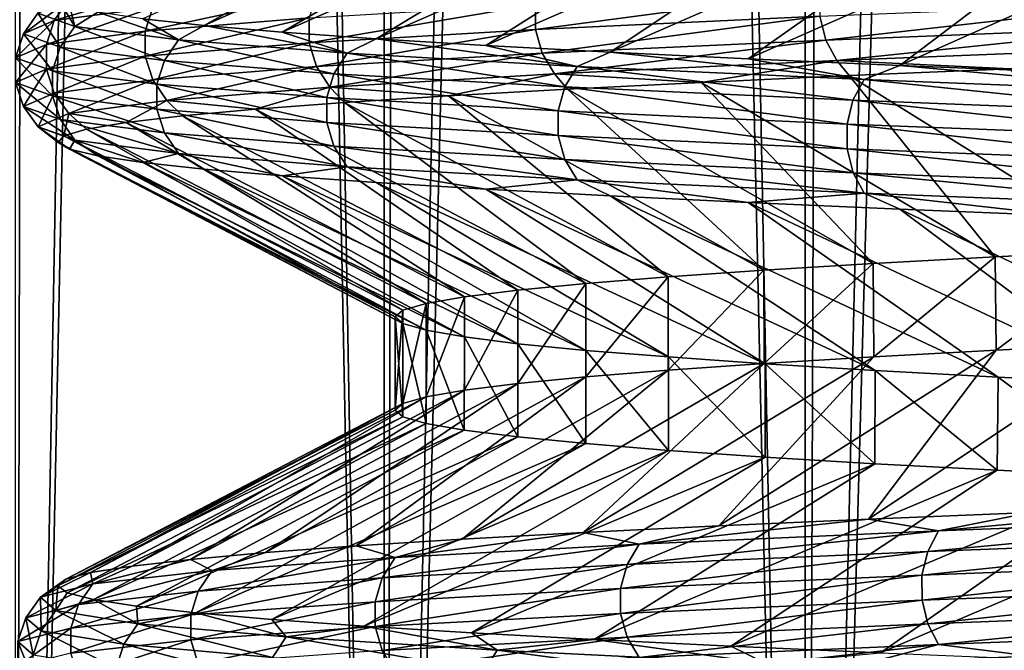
# Model space of a CAD drawing. Header units: metres. Extents: x -206 to 75, y -104 to 104.
# Tile 476 of 656: x -10.46 to -7.42, y -91.56 to -89.61. Entities that reach past the tile are written whole.
import ezdxf

# ---------------------------------------------------------------- set-up
doc = ezdxf.new("R2010")
doc.units = ezdxf.units.M
doc.layers.add('solid_01_1-CONSUMER_THERM_B_125288', color=7, linetype='CONTINUOUS')

msp = doc.modelspace()

# ---------------------------------------------------------------- linework, layer by layer
at = {"layer": 'solid_01_1-CONSUMER_THERM_B_125288'}
for points in [[(-7.335672, -66.707863, 35.473965), (-8.037544, -66.726852, 34.97081), (-8.035554, -97, 34.972336)], [(-7.335672, -66.707863, 35.473965), (-8.035554, -97, 34.972336), (-6.599802, -97, 35.931637)], [(-8.037544, -66.726852, 34.97081), (-8.704977, -66.745857, 34.422871), (-8.035554, -97, 34.972336)], [(-9.335324, -66.764755, 33.832294), (-9.925726, -66.783531, 33.201721), (-9.333812, -97, 33.833813)], [(-8.704977, -66.745857, 34.422871), (-9.335324, -66.764755, 33.832294), (-9.333812, -97, 33.833813)], [(-8.704977, -66.745857, 34.422871), (-9.333812, -97, 33.833813), (-8.035554, -97, 34.972336)], [(-9.925726, -66.783531, 33.201721), (-10.473459, -66.802338, 32.534092), (-10.472335, -97, 32.535553)], [(-9.925726, -66.783531, 33.201721), (-10.472335, -97, 32.535553), (-9.333812, -97, 33.833813)], [(-10.926984, -67.163429, 17.094528), (-10.413426, -67.182404, 16.388247), (-10.472326, -97, 16.464436)], [(-10.413426, -67.182404, 16.388247), (-9.854057, -67.201515, 15.717201), (-10.472326, -97, 16.464436)], [(-9.854057, -67.201515, 15.717201), (-9.333823, -97, 15.166199), (-10.472326, -97, 16.464436)], [(-9.854057, -67.201515, 15.717201), (-9.251797, -67.220741, 15.084891), (-9.333823, -97, 15.166199)], [(-9.251797, -67.220741, 15.084891), (-8.60883, -67.239937, 14.4936), (-9.333823, -97, 15.166199)], [(-8.60883, -67.239937, 14.4936), (-8.0356, -97, 14.027699), (-9.333823, -97, 15.166199)], [(-8.60883, -67.239937, 14.4936), (-7.928323, -67.258987, 13.946247), (-8.0356, -97, 14.027699)], [(-7.928323, -67.258987, 13.946247), (-7.213043, -67.277962, 13.445046), (-8.0356, -97, 14.027699)], [(-7.213043, -67.277962, 13.445046), (-6.599861, -97, 13.068396), (-8.0356, -97, 14.027699)], [(-8.922091, -89.083527, 21.875824), (-10.078351, -89.60778, 22.186316), (-9.888861, -89.628273, 21.477217)], [(-8.711863, -89.104317, 21.245243), (-8.922091, -89.083527, 21.875824), (-9.888861, -89.628273, 21.477217)], [(-8.711863, -89.104317, 21.245243), (-9.888861, -89.628273, 21.477217), (-9.648606, -89.648903, 20.781544)], [(-8.457311, -89.125084, 20.631681), (-8.711863, -89.104317, 21.245243), (-9.648606, -89.648903, 20.781544)], [(-8.457311, -89.125084, 20.631681), (-9.648606, -89.648903, 20.781544), (-9.358283, -89.669594, 20.102072)], [(-8.159432, -89.145721, 20.037527), (-8.457311, -89.125084, 20.631681), (-9.358283, -89.669594, 20.102072)], [(-8.159432, -89.145721, 20.037527), (-9.358283, -89.669594, 20.102072), (-9.020343, -89.690216, 19.444965)], [(-7.819953, -89.166214, 19.46628), (-8.159432, -89.145721, 20.037527), (-9.020343, -89.690216, 19.444965)], [(-7.819953, -89.166214, 19.46628), (-9.020343, -89.690216, 19.444965), (-8.637018, -89.710762, 18.814404)], [(-7.440537, -89.186722, 18.920717), (-7.819953, -89.166214, 19.46628), (-8.637018, -89.710762, 18.814404)], [(-7.440537, -89.186722, 18.920717), (-8.637018, -89.710762, 18.814404), (-8.211243, -89.731255, 18.214853)], [(-7.023202, -89.207405, 18.403719), (-7.440537, -89.186722, 18.920717), (-8.211243, -89.731255, 18.214853)], [(-7.023202, -89.207405, 18.403719), (-8.211243, -89.731255, 18.214853), (-7.743884, -89.751816, 17.647469)], [(-6.569788, -89.228218, 17.917608), (-7.023202, -89.207405, 18.403719), (-7.743884, -89.751816, 17.647469)], [(-6.569788, -89.228218, 17.917608), (-7.743884, -89.751816, 17.647469), (-7.235604, -89.772491, 17.113083)], [(-10.307032, -89.550064, 25.905703), (-10.004451, -89.509132, 27.347704), (-10.351659, -89.613472, 25.911789)], [(-10.004451, -89.509132, 27.347704), (-10.047768, -89.57254, 27.360035), (-10.351659, -89.613472, 25.911789)], [(-10.047768, -89.57254, 27.360035), (-9.542995, -89.531601, 28.751226), (-10.071153, -89.645996, 27.36669)], [(-9.542995, -89.531601, 28.751226), (-9.565206, -89.605064, 28.76112), (-10.071153, -89.645996, 27.36669)], [(-8.867517, -89.564125, 30.069921), (-7.9911, -89.523193, 31.266605), (-8.867464, -89.64093, 30.069885)], [(-7.9911, -89.523193, 31.266605), (-7.991052, -89.599998, 31.266563), (-8.867464, -89.64093, 30.069885)], [(-10.401707, -89.591003, 24.435373), (-10.307032, -89.550064, 25.905703), (-10.446743, -89.654411, 24.435093)], [(-10.307032, -89.550064, 25.905703), (-10.351659, -89.613472, 25.911789), (-10.446743, -89.654411, 24.435093)], [(-10.288267, -89.631935, 22.966183), (-10.339553, -89.546036, 24.381407), (-10.401707, -89.591003, 24.435373)], [(-10.288267, -89.631935, 22.966183), (-10.304622, -89.566689, 23.643366), (-10.339553, -89.546036, 24.381407)], [(-10.288267, -89.631935, 22.966183), (-10.217276, -89.58728, 22.909681), (-10.304622, -89.566689, 23.643366)], [(-9.565206, -89.605064, 28.76112), (-8.867517, -89.564125, 30.069921), (-9.565148, -89.68187, 28.761093)], [(-8.867517, -89.564125, 30.069921), (-8.867464, -89.64093, 30.069885), (-9.565148, -89.68187, 28.761093)], [(-7.991052, -89.599998, 31.266563), (-6.955036, -89.559059, 32.328148), (-7.972411, -89.673424, 31.250778)], [(-6.955036, -89.559059, 32.328148), (-6.938812, -89.632484, 32.309887), (-7.972411, -89.673424, 31.250778)], [(-10.401707, -89.591003, 24.435373), (-10.446743, -89.654411, 24.435093), (-10.332812, -89.695343, 22.959541)], [(-10.288267, -89.631935, 22.966183), (-10.401707, -89.591003, 24.435373), (-10.332812, -89.695343, 22.959541)], [(-10.351659, -89.613472, 25.911789), (-10.047768, -89.57254, 27.360035), (-10.375751, -89.686935, 25.915073)], [(-10.047768, -89.57254, 27.360035), (-10.071153, -89.645996, 27.36669), (-10.375751, -89.686935, 25.915073)], [(-9.968795, -89.672874, 21.527889), (-10.217276, -89.58728, 22.909681), (-10.288267, -89.631935, 22.966183)], [(-9.968795, -89.672874, 21.527889), (-10.078351, -89.60778, 22.186316), (-10.217276, -89.58728, 22.909681)], [(-8.867464, -89.64093, 30.069885), (-7.991052, -89.599998, 31.266563), (-8.846779, -89.714355, 30.056892)], [(-7.991052, -89.599998, 31.266563), (-7.972411, -89.673424, 31.250778), (-8.846779, -89.714355, 30.056892)], [(-10.446743, -89.654411, 24.435093), (-10.351659, -89.613472, 25.911789), (-10.471056, -89.727867, 24.43494)], [(-10.351659, -89.613472, 25.911789), (-10.375751, -89.686935, 25.915073), (-10.471056, -89.727867, 24.43494)], [(-10.288267, -89.631935, 22.966183), (-10.332812, -89.695343, 22.959541), (-10.011956, -89.736282, 21.51502)], [(-9.968795, -89.672874, 21.527889), (-10.288267, -89.631935, 22.966183), (-10.011956, -89.736282, 21.51502)], [(-9.968795, -89.672874, 21.527889), (-9.888861, -89.628273, 21.477217), (-10.078351, -89.60778, 22.186316)], [(-10.071153, -89.645996, 27.36669), (-9.565206, -89.605064, 28.76112), (-10.071092, -89.722801, 27.366673)], [(-9.565206, -89.605064, 28.76112), (-9.565148, -89.68187, 28.761093), (-10.071092, -89.722801, 27.366673)], [(-9.448298, -89.713806, 20.149446), (-9.888861, -89.628273, 21.477217), (-9.968795, -89.672874, 21.527889)], [(-9.448298, -89.713806, 20.149446), (-9.648606, -89.648903, 20.781544), (-9.888861, -89.628273, 21.477217)], [(-10.446743, -89.654411, 24.435093), (-10.471056, -89.727867, 24.43494), (-10.35686, -89.768806, 22.955956)], [(-10.332812, -89.695343, 22.959541), (-10.446743, -89.654411, 24.435093), (-10.35686, -89.768806, 22.955956)], [(-10.375751, -89.686935, 25.915073), (-10.071153, -89.645996, 27.36669), (-10.375688, -89.763741, 25.915064)], [(-10.071153, -89.645996, 27.36669), (-10.071092, -89.722801, 27.366673), (-10.375688, -89.763741, 25.915064)], [(-9.448298, -89.713806, 20.149446), (-9.358283, -89.669594, 20.102072), (-9.648606, -89.648903, 20.781544)], [(-9.565148, -89.68187, 28.761093), (-8.867464, -89.64093, 30.069885), (-9.542835, -89.755295, 28.751152)], [(-8.867464, -89.64093, 30.069885), (-8.846779, -89.714355, 30.056892), (-9.542835, -89.755295, 28.751152)], [(-7.972411, -89.673424, 31.250778), (-6.938812, -89.632484, 32.309887), (-7.937969, -89.736763, 31.221613)], [(-6.938812, -89.632484, 32.309887), (-6.908835, -89.695831, 32.276146), (-7.937969, -89.736763, 31.221613)], [(-10.471056, -89.727867, 24.43494), (-10.375751, -89.686935, 25.915073), (-10.470993, -89.804672, 24.43494)], [(-10.375751, -89.686935, 25.915073), (-10.375688, -89.763741, 25.915064), (-10.470993, -89.804672, 24.43494)], [(-10.071092, -89.722801, 27.366673), (-9.565148, -89.68187, 28.761093), (-10.047598, -89.796227, 27.359983)], [(-9.565148, -89.68187, 28.761093), (-9.542835, -89.755295, 28.751152), (-10.047598, -89.796227, 27.359983)], [(-9.968795, -89.672874, 21.527889), (-10.011956, -89.736282, 21.51502), (-9.489205, -89.777214, 20.130611)], [(-9.448298, -89.713806, 20.149446), (-9.968795, -89.672874, 21.527889), (-9.489205, -89.777214, 20.130611)], [(-8.739014, -89.754745, 18.857841), (-9.358283, -89.669594, 20.102072), (-9.448298, -89.713806, 20.149446)], [(-8.739014, -89.754745, 18.857841), (-9.020343, -89.690216, 19.444965), (-9.358283, -89.669594, 20.102072)], [(-8.739014, -89.754745, 18.857841), (-8.637018, -89.710762, 18.814404), (-9.020343, -89.690216, 19.444965)], [(-8.846779, -89.714355, 30.056892), (-7.972411, -89.673424, 31.250778), (-8.808559, -89.777702, 30.032887)], [(-7.972411, -89.673424, 31.250778), (-7.937969, -89.736763, 31.221613), (-8.808559, -89.777702, 30.032887)], [(-10.375688, -89.763741, 25.915064), (-10.071092, -89.722801, 27.366673), (-10.351483, -89.837166, 25.911762)], [(-10.332812, -89.695343, 22.959541), (-10.35686, -89.768806, 22.955956), (-10.035258, -89.809746, 21.508072)], [(-10.071092, -89.722801, 27.366673), (-10.047598, -89.796227, 27.359983), (-10.351483, -89.837166, 25.911762)], [(-10.011956, -89.736282, 21.51502), (-10.332812, -89.695343, 22.959541), (-10.035258, -89.809746, 21.508072)], [(-9.542835, -89.755295, 28.751152), (-8.846779, -89.714355, 30.056892), (-9.501609, -89.818634, 28.732788)], [(-8.846779, -89.714355, 30.056892), (-8.808559, -89.777702, 30.032887), (-9.501609, -89.818634, 28.732788)], [(-9.448298, -89.713806, 20.149446), (-9.489205, -89.777214, 20.130611), (-8.776852, -89.818153, 18.833412)], [(-8.739014, -89.754745, 18.857841), (-9.448298, -89.713806, 20.149446), (-8.776852, -89.818153, 18.833412)], [(-7.854369, -89.795677, 17.679686), (-8.637018, -89.710762, 18.814404), (-8.739014, -89.754745, 18.857841)], [(-7.854369, -89.795677, 17.679686), (-8.211243, -89.731255, 18.214853), (-8.637018, -89.710762, 18.814404)], [(-7.937969, -89.736763, 31.221613), (-6.908835, -89.695831, 32.276146), (-7.403191, -89.762703, 31.718935)], [(-10.471056, -89.727867, 24.43494), (-10.470993, -89.804672, 24.43494), (-10.356797, -89.845612, 22.955965)], [(-10.35686, -89.768806, 22.955956), (-10.471056, -89.727867, 24.43494), (-10.356797, -89.845612, 22.955965)], [(-10.011956, -89.736282, 21.51502), (-10.035258, -89.809746, 21.508072), (-9.511291, -89.850677, 20.120441)], [(-9.489205, -89.777214, 20.130611), (-10.011956, -89.736282, 21.51502), (-9.511291, -89.850677, 20.120441)], [(-8.808559, -89.777702, 30.032887), (-7.937969, -89.736763, 31.221613), (-8.356121, -89.804001, 30.590759)], [(-7.937969, -89.736763, 31.221613), (-7.899819, -89.783325, 31.17173), (-8.356121, -89.804001, 30.590759)], [(-7.854369, -89.795677, 17.679686), (-7.743884, -89.751816, 17.647469), (-8.211243, -89.731255, 18.214853)], [(-7.937969, -89.736763, 31.221613), (-7.403191, -89.762703, 31.718935), (-7.899819, -89.783325, 31.17173)], [(-6.811519, -89.836617, 16.638697), (-7.743884, -89.751816, 17.647469), (-7.854369, -89.795677, 17.679686)], [(-6.811519, -89.836617, 16.638697), (-7.235604, -89.772491, 17.113083), (-7.743884, -89.751816, 17.647469)], [(-10.470993, -89.804672, 24.43494), (-10.375688, -89.763741, 25.915064), (-10.446567, -89.878105, 24.435091)], [(-10.375688, -89.763741, 25.915064), (-10.351483, -89.837166, 25.911762), (-10.446567, -89.878105, 24.435091)], [(-10.35686, -89.768806, 22.955956), (-10.356797, -89.845612, 22.955965), (-10.035196, -89.886543, 21.508089)], [(-10.035258, -89.809746, 21.508072), (-10.35686, -89.768806, 22.955956), (-10.035196, -89.886543, 21.508089)], [(-10.047598, -89.796227, 27.359983), (-9.542835, -89.755295, 28.751152), (-10.004191, -89.859573, 27.34763)], [(-9.542835, -89.755295, 28.751152), (-9.501609, -89.818634, 28.732788), (-10.004191, -89.859573, 27.34763)], [(-9.489205, -89.777214, 20.130611), (-9.511291, -89.850677, 20.120441), (-8.797278, -89.891617, 18.820223)], [(-9.501609, -89.818634, 28.732788), (-8.808559, -89.777702, 30.032887), (-9.135295, -89.845154, 29.344898)], [(-8.776852, -89.818153, 18.833412), (-9.489205, -89.777214, 20.130611), (-8.797278, -89.891617, 18.820223)], [(-8.808559, -89.777702, 30.032887), (-8.768676, -89.824646, 29.980593), (-9.135295, -89.845154, 29.344898)], [(-8.808559, -89.777702, 30.032887), (-8.356121, -89.804001, 30.590759), (-8.768676, -89.824646, 29.980593)], [(-8.739014, -89.754745, 18.857841), (-8.776852, -89.818153, 18.833412), (-7.888376, -89.859085, 17.650156)], [(-7.854369, -89.795677, 17.679686), (-8.739014, -89.754745, 18.857841), (-7.888376, -89.859085, 17.650156)], [(-8.356121, -89.804001, 30.590759), (-7.899819, -89.783325, 31.17173), (-7.449917, -90.342133, 30.066753)], [(-7.899819, -89.783325, 31.17173), (-7.403191, -89.762703, 31.718935), (-7.034755, -90.321472, 30.582945)], [(-7.899819, -89.783325, 31.17173), (-7.034755, -90.321472, 30.582945), (-7.449917, -90.342133, 30.066753)], [(-10.470993, -89.804672, 24.43494), (-10.446567, -89.878105, 24.435091), (-10.332637, -89.919037, 22.959566)], [(-10.356797, -89.845612, 22.955965), (-10.470993, -89.804672, 24.43494), (-10.332637, -89.919037, 22.959566)], [(-10.351483, -89.837166, 25.911762), (-10.047598, -89.796227, 27.359983), (-10.306764, -89.900505, 25.905663)], [(-10.047598, -89.796227, 27.359983), (-10.004191, -89.859573, 27.34763), (-10.306764, -89.900505, 25.905663)], [(-10.035258, -89.809746, 21.508072), (-10.035196, -89.886543, 21.508089), (-9.511232, -89.927483, 20.120466)], [(-9.511291, -89.850677, 20.120441), (-10.035258, -89.809746, 21.508072), (-9.511232, -89.927483, 20.120466)], [(-8.768676, -89.824646, 29.980593), (-8.356121, -89.804001, 30.590759), (-7.826374, -90.362816, 29.523731)], [(-8.356121, -89.804001, 30.590759), (-7.449917, -90.342133, 30.066753), (-7.826374, -90.362816, 29.523731)], [(-7.854369, -89.795677, 17.679686), (-7.888376, -89.859085, 17.650156), (-6.841011, -89.900024, 16.604658)], [(-6.811519, -89.836617, 16.638697), (-7.854369, -89.795677, 17.679686), (-6.841011, -89.900024, 16.604658)], [(-10.446567, -89.878105, 24.435091), (-10.351483, -89.837166, 25.911762), (-10.401436, -89.941444, 24.435371)], [(-10.351483, -89.837166, 25.911762), (-10.306764, -89.900505, 25.905663), (-10.401436, -89.941444, 24.435371)], [(-10.004191, -89.859573, 27.34763), (-9.501609, -89.818634, 28.732788), (-9.731008, -89.886223, 27.996662)], [(-9.501609, -89.818634, 28.732788), (-9.456615, -89.865639, 28.682667), (-9.731008, -89.886223, 27.996662)], [(-9.501609, -89.818634, 28.732788), (-9.135295, -89.845154, 29.344898), (-9.456615, -89.865639, 28.682667)], [(-9.135295, -89.845154, 29.344898), (-8.768676, -89.824646, 29.980593), (-8.163031, -90.383354, 28.955887)], [(-8.776852, -89.818153, 18.833412), (-8.797278, -89.891617, 18.820223), (-7.906735, -89.932549, 17.634212)], [(-7.888376, -89.859085, 17.650156), (-8.776852, -89.818153, 18.833412), (-7.906735, -89.932549, 17.634212)], [(-8.768676, -89.824646, 29.980593), (-7.826374, -90.362816, 29.523731), (-8.163031, -90.383354, 28.955887)], [(-10.356797, -89.845612, 22.955965), (-10.332637, -89.919037, 22.959566), (-10.011786, -89.959976, 21.515068)], [(-10.035196, -89.886543, 21.508089), (-10.356797, -89.845612, 22.955965), (-10.011786, -89.959976, 21.515068)], [(-10.306764, -89.900505, 25.905663), (-10.004191, -89.859573, 27.34763), (-10.129921, -89.927551, 26.575788)], [(-10.004191, -89.859573, 27.34763), (-9.955938, -89.906876, 27.292732), (-10.129921, -89.927551, 26.575788)], [(-10.004191, -89.859573, 27.34763), (-9.731008, -89.886223, 27.996662), (-9.955938, -89.906876, 27.292732)], [(-9.731008, -89.886223, 27.996662), (-9.456615, -89.865639, 28.682667), (-8.71215, -90.424141, 27.75399)], [(-9.511291, -89.850677, 20.120441), (-9.511232, -89.927483, 20.120466), (-8.797224, -89.968414, 18.820257)], [(-8.797278, -89.891617, 18.820223), (-9.511291, -89.850677, 20.120441), (-8.797224, -89.968414, 18.820257)], [(-9.456615, -89.865639, 28.682667), (-9.135295, -89.845154, 29.344898), (-8.458708, -90.403725, 28.365263)], [(-9.456615, -89.865639, 28.682667), (-8.458708, -90.403725, 28.365263), (-8.71215, -90.424141, 27.75399)], [(-9.135295, -89.845154, 29.344898), (-8.163031, -90.383354, 28.955887), (-8.458708, -90.403725, 28.365263)], [(-7.888376, -89.859085, 17.650156), (-7.906735, -89.932549, 17.634212), (-6.856932, -89.973488, 16.586283)], [(-6.841011, -89.900024, 16.604658), (-7.888376, -89.859085, 17.650156), (-6.856932, -89.973488, 16.586283)], [(-10.446567, -89.878105, 24.435091), (-10.401436, -89.941444, 24.435371), (-10.287999, -89.982376, 22.966221)], [(-10.332637, -89.919037, 22.959566), (-10.446567, -89.878105, 24.435091), (-10.287999, -89.982376, 22.966221)], [(-10.401436, -89.941444, 24.435371), (-10.306764, -89.900505, 25.905663), (-10.321915, -89.968636, 25.118774)], [(-10.306764, -89.900505, 25.905663), (-10.251989, -89.948135, 25.850691), (-10.321915, -89.968636, 25.118774)], [(-10.306764, -89.900505, 25.905663), (-10.129921, -89.927551, 26.575788), (-10.251989, -89.948135, 25.850691)], [(-10.035196, -89.886543, 21.508089), (-10.011786, -89.959976, 21.515068), (-9.489044, -90.000908, 20.130682)], [(-9.511232, -89.927483, 20.120466), (-10.035196, -89.886543, 21.508089), (-9.489044, -90.000908, 20.130682)], [(-9.955938, -89.906876, 27.292732), (-9.731008, -89.886223, 27.996662), (-8.92205, -90.444763, 27.124311)], [(-9.731008, -89.886223, 27.996662), (-8.71215, -90.424141, 27.75399), (-8.92205, -90.444763, 27.124311)], [(-8.797278, -89.891617, 18.820223), (-8.797224, -89.968414, 18.820257), (-7.906686, -90.009354, 17.634253)], [(-7.906735, -89.932549, 17.634212), (-8.797278, -89.891617, 18.820223), (-7.906686, -90.009354, 17.634253)], [(-10.332637, -89.919037, 22.959566), (-10.287999, -89.982376, 22.966221), (-9.968534, -90.023315, 21.527964)], [(-10.011786, -89.959976, 21.515068), (-10.332637, -89.919037, 22.959566), (-9.968534, -90.023315, 21.527964)], [(-10.251989, -89.948135, 25.850691), (-10.129921, -89.927551, 26.575788), (-9.205038, -90.486351, 25.825623)], [(-10.129921, -89.927551, 26.575788), (-9.955938, -89.906876, 27.292732), (-9.086768, -90.465553, 26.480062)], [(-10.129921, -89.927551, 26.575788), (-9.086768, -90.465553, 26.480062), (-9.205038, -90.486351, 25.825623)], [(-9.955938, -89.906876, 27.292732), (-8.92205, -90.444763, 27.124311), (-9.086768, -90.465553, 26.480062)], [(-9.511232, -89.927483, 20.120466), (-9.489044, -90.000908, 20.130682), (-8.776701, -90.041847, 18.833506)], [(-8.797224, -89.968414, 18.820257), (-9.511232, -89.927483, 20.120466), (-8.776701, -90.041847, 18.833506)], [(-7.906735, -89.932549, 17.634212), (-7.906686, -90.009354, 17.634253), (-6.856889, -90.050285, 16.58633)], [(-6.856932, -89.973488, 16.586283), (-7.906735, -89.932549, 17.634212), (-6.856889, -90.050285, 16.58633)], [(-10.401436, -89.941444, 24.435371), (-10.321915, -89.968636, 25.118774), (-10.339554, -89.989166, 24.381424)], [(-10.401436, -89.941444, 24.435371), (-10.339554, -89.989166, 24.381424), (-10.304625, -90.009781, 23.643396)], [(-10.287999, -89.982376, 22.966221), (-10.401436, -89.941444, 24.435371), (-10.304625, -90.009781, 23.643396)], [(-10.321915, -89.968636, 25.118774), (-10.251989, -89.948135, 25.850691), (-9.276278, -90.50695, 25.163837)], [(-10.251989, -89.948135, 25.850691), (-9.205038, -90.486351, 25.825623), (-9.276278, -90.50695, 25.163837)], [(-10.011786, -89.959976, 21.515068), (-9.968534, -90.023315, 21.527964), (-9.44805, -90.064247, 20.149557)], [(-9.489044, -90.000908, 20.130682), (-10.011786, -89.959976, 21.515068), (-9.44805, -90.064247, 20.149557)], [(-10.339554, -89.989166, 24.381424), (-10.321915, -89.968636, 25.118774), (-9.3, -90.527657, 24.5)], [(-10.339554, -89.989166, 24.381424), (-9.3, -90.527657, 24.5), (-9.276242, -90.547981, 23.835669)], [(-10.304625, -90.009781, 23.643396), (-10.339554, -89.989166, 24.381424), (-9.276242, -90.547981, 23.835669)], [(-10.321915, -89.968636, 25.118774), (-9.276278, -90.50695, 25.163837), (-9.3, -90.527657, 24.5)], [(-10.287999, -89.982376, 22.966221), (-10.304625, -90.009781, 23.643396), (-10.217278, -90.030464, 22.909702)], [(-10.287999, -89.982376, 22.966221), (-10.217278, -90.030464, 22.909702), (-10.078354, -90.051109, 22.186331)], [(-9.968534, -90.023315, 21.527964), (-10.287999, -89.982376, 22.966221), (-10.078354, -90.051109, 22.186331)], [(-8.797224, -89.968414, 18.820257), (-8.776701, -90.041847, 18.833506), (-7.888241, -90.082779, 17.650269)], [(-7.906686, -90.009354, 17.634253), (-8.797224, -89.968414, 18.820257), (-7.888241, -90.082779, 17.650269)], [(-10.304625, -90.009781, 23.643396), (-9.276242, -90.547981, 23.835669), (-9.205018, -90.568726, 23.174236)], [(-10.217278, -90.030464, 22.909702), (-10.304625, -90.009781, 23.643396), (-9.205018, -90.568726, 23.174236)], [(-9.968534, -90.023315, 21.527964), (-10.078354, -90.051109, 22.186331), (-9.888865, -90.071617, 21.47723)], [(-9.968534, -90.023315, 21.527964), (-9.888865, -90.071617, 21.47723), (-9.648611, -90.092102, 20.781555)], [(-9.44805, -90.064247, 20.149557), (-9.968534, -90.023315, 21.527964), (-9.648611, -90.092102, 20.781555)], [(-9.489044, -90.000908, 20.130682), (-9.44805, -90.064247, 20.149557), (-8.738785, -90.105186, 18.857986)], [(-8.776701, -90.041847, 18.833506), (-9.489044, -90.000908, 20.130682), (-8.738785, -90.105186, 18.857986)], [(-7.906686, -90.009354, 17.634253), (-7.888241, -90.082779, 17.650269), (-6.840893, -90.123718, 16.60479)], [(-6.856889, -90.050285, 16.58633), (-7.906686, -90.009354, 17.634253), (-6.840893, -90.123718, 16.60479)], [(-10.217278, -90.030464, 22.909702), (-9.205018, -90.568726, 23.174236), (-9.086821, -90.589531, 22.52018)], [(-10.078354, -90.051109, 22.186331), (-10.217278, -90.030464, 22.909702), (-9.086821, -90.589531, 22.52018)], [(-10.078354, -90.051109, 22.186331), (-9.086821, -90.589531, 22.52018), (-8.922038, -90.610252, 21.875647)], [(-9.888865, -90.071617, 21.47723), (-10.078354, -90.051109, 22.186331), (-8.922038, -90.610252, 21.875647)], [(-8.776701, -90.041847, 18.833506), (-8.738785, -90.105186, 18.857986), (-7.854163, -90.146118, 17.679861)], [(-7.888241, -90.082779, 17.650269), (-8.776701, -90.041847, 18.833506), (-7.854163, -90.146118, 17.679861)], [(-9.888865, -90.071617, 21.47723), (-8.922038, -90.610252, 21.875647), (-8.711784, -90.630753, 21.245033)], [(-9.648611, -90.092102, 20.781555), (-9.888865, -90.071617, 21.47723), (-8.711784, -90.630753, 21.245033)], [(-9.44805, -90.064247, 20.149557), (-9.648611, -90.092102, 20.781555), (-9.358294, -90.112686, 20.102095)], [(-9.44805, -90.064247, 20.149557), (-9.358294, -90.112686, 20.102095), (-9.020357, -90.133339, 19.444992)], [(-8.738785, -90.105186, 18.857986), (-9.44805, -90.064247, 20.149557), (-9.020357, -90.133339, 19.444992)], [(-7.888241, -90.082779, 17.650269), (-7.854163, -90.146118, 17.679861), (-6.81134, -90.187057, 16.638899)], [(-6.840893, -90.123718, 16.60479), (-7.888241, -90.082779, 17.650269), (-6.81134, -90.187057, 16.638899)], [(-9.648611, -90.092102, 20.781555), (-8.711784, -90.630753, 21.245033), (-8.457192, -90.651245, 20.631422)], [(-9.358294, -90.112686, 20.102095), (-9.648611, -90.092102, 20.781555), (-8.457192, -90.651245, 20.631422)], [(-9.358294, -90.112686, 20.102095), (-8.457192, -90.651245, 20.631422), (-8.159276, -90.671883, 20.037241)], [(-9.020357, -90.133339, 19.444992), (-9.358294, -90.112686, 20.102095), (-8.159276, -90.671883, 20.037241)], [(-8.738785, -90.105186, 18.857986), (-9.020357, -90.133339, 19.444992), (-8.637019, -90.154015, 18.814405)], [(-8.738785, -90.105186, 18.857986), (-8.637019, -90.154015, 18.814405), (-8.211234, -90.174606, 18.214842)], [(-7.854163, -90.146118, 17.679861), (-8.738785, -90.105186, 18.857986), (-8.211234, -90.174606, 18.214842)], [(-9.020357, -90.133339, 19.444992), (-8.159276, -90.671883, 20.037241), (-7.819759, -90.692657, 19.465979)], [(-8.637019, -90.154015, 18.814405), (-9.020357, -90.133339, 19.444992), (-7.819759, -90.692657, 19.465979)], [(-7.854163, -90.146118, 17.679861), (-8.211234, -90.174606, 18.214842), (-7.743876, -90.195107, 17.647459)], [(-7.854163, -90.146118, 17.679861), (-7.743876, -90.195107, 17.647459), (-7.235609, -90.21563, 17.113085)], [(-6.81134, -90.187057, 16.638899), (-7.854163, -90.146118, 17.679861), (-7.235609, -90.21563, 17.113085)], [(-8.637019, -90.154015, 18.814405), (-7.819759, -90.692657, 19.465979), (-7.440299, -90.713432, 18.920399)], [(-8.211234, -90.174606, 18.214842), (-8.637019, -90.154015, 18.814405), (-7.440299, -90.713432, 18.920399)], [(-8.211234, -90.174606, 18.214842), (-7.440299, -90.713432, 18.920399), (-7.022905, -90.734016, 18.403378)], [(-7.743876, -90.195107, 17.647459), (-8.211234, -90.174606, 18.214842), (-7.022905, -90.734016, 18.403378)], [(-7.743876, -90.195107, 17.647459), (-7.022905, -90.734016, 18.403378), (-6.56942, -90.754501, 17.91724)], [(-7.235609, -90.21563, 17.113085), (-7.743876, -90.195107, 17.647459), (-6.56942, -90.754501, 17.91724)], [(-7.44721, -90.63002, 30.070374), (-7.449917, -90.342133, 30.066753), (-7.034755, -90.321472, 30.582945)], [(-7.44721, -90.63002, 30.070374), (-7.034755, -90.321472, 30.582945), (-7.031966, -90.609505, 30.58617)], [(-7.824558, -90.650421, 29.52656), (-7.826374, -90.362816, 29.523731), (-7.449917, -90.342133, 30.066753)], [(-7.824558, -90.650421, 29.52656), (-7.449917, -90.342133, 30.066753), (-7.44721, -90.63002, 30.070374)], [(-8.458314, -90.691521, 28.366125), (-8.458708, -90.403725, 28.365263), (-8.163031, -90.383354, 28.955887)], [(-8.458314, -90.691521, 28.366125), (-8.163031, -90.383354, 28.955887), (-8.162093, -90.670868, 28.957603)], [(-8.162093, -90.670868, 28.957603), (-8.163031, -90.383354, 28.955887), (-7.826374, -90.362816, 29.523731)], [(-8.162093, -90.670868, 28.957603), (-7.826374, -90.362816, 29.523731), (-7.824558, -90.650421, 29.52656)], [(-8.712011, -90.71225, 27.754358), (-8.71215, -90.424141, 27.75399), (-8.458708, -90.403725, 28.365263)], [(-8.712011, -90.71225, 27.754358), (-8.458708, -90.403725, 28.365263), (-8.458314, -90.691521, 28.366125)], [(-9.086726, -90.753433, 26.480251), (-9.086768, -90.465553, 26.480062), (-8.92205, -90.444763, 27.124311)], [(-9.086726, -90.753433, 26.480251), (-8.92205, -90.444763, 27.124311), (-8.921992, -90.732903, 27.12451)], [(-8.921992, -90.732903, 27.12451), (-8.92205, -90.444763, 27.124311), (-8.71215, -90.424141, 27.75399)], [(-8.921992, -90.732903, 27.12451), (-8.71215, -90.424141, 27.75399), (-8.712011, -90.71225, 27.754358)], [(-9.205004, -90.773926, 25.825861), (-9.205038, -90.486351, 25.825623), (-9.086768, -90.465553, 26.480062)], [(-9.205004, -90.773926, 25.825861), (-9.086768, -90.465553, 26.480062), (-9.086726, -90.753433, 26.480251)], [(-9.3, -90.815201, 24.5), (-9.3, -90.527657, 24.5), (-9.276278, -90.50695, 25.163837)], [(-9.3, -90.815201, 24.5), (-9.276278, -90.50695, 25.163837), (-9.27626, -90.794609, 25.164076)], [(-9.27626, -90.794609, 25.164076), (-9.276278, -90.50695, 25.163837), (-9.205038, -90.486351, 25.825623)], [(-9.27626, -90.794609, 25.164076), (-9.205038, -90.486351, 25.825623), (-9.205004, -90.773926, 25.825861)], [(-9.276241, -90.836159, 23.835655), (-9.276242, -90.547981, 23.835669), (-9.3, -90.527657, 24.5)], [(-9.276241, -90.836159, 23.835655), (-9.3, -90.527657, 24.5), (-9.3, -90.815201, 24.5)], [(-9.205045, -90.856766, 23.174421), (-9.205018, -90.568726, 23.174236), (-9.276242, -90.547981, 23.835669)], [(-9.205045, -90.856766, 23.174421), (-9.276242, -90.547981, 23.835669), (-9.276241, -90.836159, 23.835655)], [(-9.086921, -90.877243, 22.520636), (-9.205018, -90.568726, 23.174236), (-9.205045, -90.856766, 23.174421)], [(-9.086921, -90.877243, 22.520636), (-9.086821, -90.589531, 22.52018), (-9.205018, -90.568726, 23.174236)], [(-8.922224, -90.897789, 21.876278), (-9.086821, -90.589531, 22.52018), (-9.086921, -90.877243, 22.520636)], [(-8.922224, -90.897789, 21.876278), (-8.922038, -90.610252, 21.875647), (-9.086821, -90.589531, 22.52018)], [(-8.711987, -90.918541, 21.245575), (-8.922038, -90.610252, 21.875647), (-8.922224, -90.897789, 21.876278)], [(-8.711987, -90.918541, 21.245575), (-8.711784, -90.630753, 21.245033), (-8.922038, -90.610252, 21.875647)], [(-8.45733, -90.939339, 20.631721), (-8.711784, -90.630753, 21.245033), (-8.711987, -90.918541, 21.245575)], [(-8.45733, -90.939339, 20.631721), (-8.457192, -90.651245, 20.631422), (-8.711784, -90.630753, 21.245033)], [(-7.44721, -90.63002, 30.070374), (-7.840524, -91.15197, 31.241306), (-8.301939, -91.172577, 30.664274)], [(-7.824558, -90.650421, 29.52656), (-7.44721, -90.63002, 30.070374), (-8.301939, -91.172577, 30.664274)], [(-7.031966, -90.609505, 30.58617), (-7.339131, -91.131287, 31.784149), (-7.840524, -91.15197, 31.241306)], [(-7.44721, -90.63002, 30.070374), (-7.031966, -90.609505, 30.58617), (-7.840524, -91.15197, 31.241306)], [(-7.824558, -90.650421, 29.52656), (-8.301939, -91.172577, 30.664274), (-8.720458, -91.193108, 30.056841)], [(-8.162093, -90.670868, 28.957603), (-7.824558, -90.650421, 29.52656), (-8.720458, -91.193108, 30.056841)], [(-8.159555, -90.960014, 20.037752), (-8.457192, -90.651245, 20.631422), (-8.45733, -90.939339, 20.631721)], [(-8.159555, -90.960014, 20.037752), (-8.159276, -90.671883, 20.037241), (-8.457192, -90.651245, 20.631422)], [(-8.458314, -90.691521, 28.366125), (-9.093412, -91.213615, 29.423159), (-9.420069, -91.234192, 28.764559)], [(-8.712011, -90.71225, 27.754358), (-8.458314, -90.691521, 28.366125), (-9.420069, -91.234192, 28.764559)], [(-8.162093, -90.670868, 28.957603), (-8.720458, -91.193108, 30.056841), (-9.093412, -91.213615, 29.423159)], [(-8.458314, -90.691521, 28.366125), (-8.162093, -90.670868, 28.957603), (-9.093412, -91.213615, 29.423159)], [(-7.820971, -90.980492, 19.467863), (-8.159276, -90.671883, 20.037241), (-8.159555, -90.960014, 20.037752)], [(-7.820971, -90.980492, 19.467863), (-7.819759, -90.692657, 19.465979), (-8.159276, -90.671883, 20.037241)], [(-7.443511, -91.00087, 18.924685), (-7.819759, -90.692657, 19.465979), (-7.820971, -90.980492, 19.467863)], [(-7.443511, -91.00087, 18.924685), (-7.440299, -90.713432, 18.920399), (-7.819759, -90.692657, 19.465979)], [(-8.712011, -90.71225, 27.754358), (-9.420069, -91.234192, 28.764559), (-9.699982, -91.254868, 28.081949)], [(-8.921992, -90.732903, 27.12451), (-8.712011, -90.71225, 27.754358), (-9.699982, -91.254868, 28.081949)], [(-7.028803, -91.021385, 18.410177), (-7.440299, -90.713432, 18.920399), (-7.443511, -91.00087, 18.924685)], [(-7.028803, -91.021385, 18.410177), (-7.022905, -90.734016, 18.403378), (-7.440299, -90.713432, 18.920399)], [(-9.086726, -90.753433, 26.480251), (-9.931002, -91.27552, 27.380003), (-10.111436, -91.296097, 26.663612)], [(-9.205004, -90.773926, 25.825861), (-9.086726, -90.753433, 26.480251), (-10.111436, -91.296097, 26.663612)], [(-8.921992, -90.732903, 27.12451), (-9.699982, -91.254868, 28.081949), (-9.931002, -91.27552, 27.380003)], [(-9.086726, -90.753433, 26.480251), (-8.921992, -90.732903, 27.12451), (-9.931002, -91.27552, 27.380003)], [(-9.205004, -90.773926, 25.825861), (-10.111436, -91.296097, 26.663612), (-10.239923, -91.316589, 25.938986)], [(-9.27626, -90.794609, 25.164076), (-9.205004, -90.773926, 25.825861), (-10.239923, -91.316589, 25.938986)], [(-9.3, -90.815201, 24.5), (-10.316195, -91.337097, 25.208933), (-10.340274, -91.357742, 24.472813)], [(-9.276241, -90.836159, 23.835655), (-9.3, -90.815201, 24.5), (-10.340274, -91.357742, 24.472813)], [(-9.27626, -90.794609, 25.164076), (-10.239923, -91.316589, 25.938986), (-10.316195, -91.337097, 25.208933)], [(-9.3, -90.815201, 24.5), (-9.27626, -90.794609, 25.164076), (-10.316195, -91.337097, 25.208933)], [(-9.276241, -90.836159, 23.835655), (-10.340274, -91.357742, 24.472813), (-10.311808, -91.378418, 23.734686)], [(-9.205045, -90.856766, 23.174421), (-9.276241, -90.836159, 23.835655), (-10.311808, -91.378418, 23.734686)], [(-9.205045, -90.856766, 23.174421), (-10.311808, -91.378418, 23.734686), (-10.230881, -91.399033, 23.000187)], [(-9.086921, -90.877243, 22.520636), (-9.205045, -90.856766, 23.174421), (-10.230881, -91.399033, 23.000187)], [(-9.086921, -90.877243, 22.520636), (-10.230881, -91.399033, 23.000187), (-10.098158, -91.419563, 22.274723)], [(-8.922224, -90.897789, 21.876278), (-9.086921, -90.877243, 22.520636), (-10.098158, -91.419563, 22.274723)], [(-8.922224, -90.897789, 21.876278), (-10.098158, -91.419563, 22.274723), (-9.914676, -91.440056, 21.562855)], [(-8.711987, -90.918541, 21.245575), (-8.922224, -90.897789, 21.876278), (-9.914676, -91.440056, 21.562855)], [(-8.711987, -90.918541, 21.245575), (-9.914676, -91.440056, 21.562855), (-9.680713, -91.46064, 20.865707)], [(-8.45733, -90.939339, 20.631721), (-8.711987, -90.918541, 21.245575), (-9.680713, -91.46064, 20.865707)], [(-8.45733, -90.939339, 20.631721), (-9.680713, -91.46064, 20.865707), (-9.396737, -91.481316, 20.184742)], [(-8.159555, -90.960014, 20.037752), (-8.45733, -90.939339, 20.631721), (-9.396737, -91.481316, 20.184742)], [(-8.159555, -90.960014, 20.037752), (-9.396737, -91.481316, 20.184742), (-9.064485, -91.501976, 19.524635)], [(-7.820971, -90.980492, 19.467863), (-8.159555, -90.960014, 20.037752), (-9.064485, -91.501976, 19.524635)], [(-7.820971, -90.980492, 19.467863), (-9.064485, -91.501976, 19.524635), (-8.686191, -91.52256, 18.889984)], [(-7.443511, -91.00087, 18.924685), (-7.820971, -90.980492, 19.467863), (-8.686191, -91.52256, 18.889984)], [(-7.443511, -91.00087, 18.924685), (-8.686191, -91.52256, 18.889984), (-8.2651, -91.54306, 18.285923)], [(-7.028803, -91.021385, 18.410177), (-7.443511, -91.00087, 18.924685), (-8.2651, -91.54306, 18.285923)], [(-7.028803, -91.021385, 18.410177), (-8.2651, -91.54306, 18.285923), (-7.803605, -91.563553, 17.715429)], [(-6.578492, -91.042076, 17.926306), (-7.028803, -91.021385, 18.410177), (-7.803605, -91.563553, 17.715429)], [(-6.578492, -91.042076, 17.926306), (-7.803605, -91.563553, 17.715429), (-7.300748, -91.584198, 17.177347)], [(-7.624732, -91.187492, 31.575457), (-7.339131, -91.131287, 31.784149), (-6.801935, -91.110634, 32.288445)], [(-7.624732, -91.187492, 31.575457), (-6.801935, -91.110634, 32.288445), (-6.548939, -91.146553, 32.582226)], [(-7.624732, -91.187492, 31.575457), (-7.840524, -91.15197, 31.241306), (-7.339131, -91.131287, 31.784149)], [(-7.624732, -91.187492, 31.575457), (-6.548939, -91.146553, 32.582226), (-7.657745, -91.2509, 31.606092)], [(-6.548939, -91.146553, 32.582226), (-6.577294, -91.209961, 32.617218), (-7.657745, -91.2509, 31.606092)], [(-8.548179, -91.228424, 30.427145), (-8.720458, -91.193108, 30.056841), (-8.301939, -91.172577, 30.664274)], [(-8.548179, -91.228424, 30.427145), (-8.301939, -91.172577, 30.664274), (-7.840524, -91.15197, 31.241306)], [(-8.548179, -91.228424, 30.427145), (-7.840524, -91.15197, 31.241306), (-7.624732, -91.187492, 31.575457)], [(-9.300126, -91.269363, 29.160152), (-9.093412, -91.213615, 29.423159), (-8.720458, -91.193108, 30.056841)], [(-9.300126, -91.269363, 29.160152), (-8.720458, -91.193108, 30.056841), (-8.548179, -91.228424, 30.427145)], [(-8.548179, -91.228424, 30.427145), (-7.624732, -91.187492, 31.575457), (-8.58519, -91.291832, 30.452808)], [(-7.624732, -91.187492, 31.575457), (-7.657745, -91.2509, 31.606092), (-8.58519, -91.291832, 30.452808)], [(-7.657745, -91.2509, 31.606092), (-6.577294, -91.209961, 32.617218), (-7.675568, -91.324364, 31.622629)], [(-6.577294, -91.209961, 32.617218), (-6.592602, -91.283424, 32.636108), (-7.675568, -91.324364, 31.622629)], [(-9.864722, -91.310295, 27.799149), (-9.699982, -91.254868, 28.081949), (-9.420069, -91.234192, 28.764559)], [(-9.864722, -91.310295, 27.799149), (-9.420069, -91.234192, 28.764559), (-9.300126, -91.269363, 29.160152)], [(-9.300126, -91.269363, 29.160152), (-9.420069, -91.234192, 28.764559), (-9.093412, -91.213615, 29.423159)], [(-9.300126, -91.269363, 29.160152), (-8.548179, -91.228424, 30.427145), (-9.340393, -91.332771, 29.18033)], [(-8.548179, -91.228424, 30.427145), (-8.58519, -91.291832, 30.452808), (-9.340393, -91.332771, 29.18033)], [(-9.864722, -91.310295, 27.799149), (-9.931002, -91.27552, 27.380003), (-9.699982, -91.254868, 28.081949)], [(-9.864722, -91.310295, 27.799149), (-9.300126, -91.269363, 29.160152), (-9.907434, -91.373703, 27.813435)], [(-9.300126, -91.269363, 29.160152), (-9.340393, -91.332771, 29.18033), (-9.907434, -91.373703, 27.813435)], [(-8.58519, -91.291832, 30.452808), (-7.657745, -91.2509, 31.606092), (-8.605171, -91.365295, 30.466663)], [(-7.657745, -91.2509, 31.606092), (-7.675568, -91.324364, 31.622629), (-8.605171, -91.365295, 30.466663)], [(-10.232333, -91.351234, 26.372215), (-10.239923, -91.316589, 25.938986), (-10.111436, -91.296097, 26.663612)], [(-10.232333, -91.351234, 26.372215), (-10.111436, -91.296097, 26.663612), (-9.931002, -91.27552, 27.380003)], [(-10.232333, -91.351234, 26.372215), (-9.931002, -91.27552, 27.380003), (-9.864722, -91.310295, 27.799149)], [(-9.340393, -91.332771, 29.18033), (-8.58519, -91.291832, 30.452808), (-9.362132, -91.406235, 29.191223)], [(-8.58519, -91.291832, 30.452808), (-8.605171, -91.365295, 30.466663), (-9.362132, -91.406235, 29.191223)], [(-7.675568, -91.324364, 31.622629), (-6.592602, -91.283424, 32.636108), (-7.675523, -91.401161, 31.622585)], [(-6.592602, -91.283424, 32.636108), (-6.592564, -91.360229, 32.636059), (-7.675523, -91.401161, 31.622585)], [(-10.394232, -91.392166, 24.907831), (-10.316195, -91.337097, 25.208933), (-10.239923, -91.316589, 25.938986)], [(-10.394232, -91.392166, 24.907831), (-10.239923, -91.316589, 25.938986), (-10.232333, -91.351234, 26.372215)], [(-10.232333, -91.351234, 26.372215), (-9.864722, -91.310295, 27.799149), (-10.276637, -91.414642, 26.380322)], [(-9.864722, -91.310295, 27.799149), (-9.907434, -91.373703, 27.813435), (-10.276637, -91.414642, 26.380322)], [(-8.605171, -91.365295, 30.466663), (-7.675568, -91.324364, 31.622629), (-8.605121, -91.442101, 30.466625)], [(-7.675568, -91.324364, 31.622629), (-7.675523, -91.401161, 31.622585), (-8.605121, -91.442101, 30.466625)], [(-10.394232, -91.392166, 24.907831), (-10.232333, -91.351234, 26.372215), (-10.439236, -91.455574, 24.909597)], [(-10.232333, -91.351234, 26.372215), (-10.276637, -91.414642, 26.380322), (-10.439236, -91.455574, 24.909597)], [(-10.394232, -91.392166, 24.907831), (-10.340274, -91.357742, 24.472813), (-10.316195, -91.337097, 25.208933)], [(-10.347122, -91.433105, 23.435064), (-10.340274, -91.357742, 24.472813), (-10.394232, -91.392166, 24.907831)], [(-10.347122, -91.433105, 23.435064), (-10.311808, -91.378418, 23.734686), (-10.340274, -91.357742, 24.472813)], [(-9.907434, -91.373703, 27.813435), (-9.340393, -91.332771, 29.18033), (-9.930492, -91.447166, 27.821144)], [(-9.340393, -91.332771, 29.18033), (-9.362132, -91.406235, 29.191223), (-9.930492, -91.447166, 27.821144)], [(-7.675523, -91.401161, 31.622585), (-6.592564, -91.360229, 32.636059), (-7.657618, -91.474594, 31.605968)], [(-6.592564, -91.360229, 32.636059), (-6.577186, -91.433655, 32.617077), (-7.657618, -91.474594, 31.605968)], [(-10.394232, -91.392166, 24.907831), (-10.439236, -91.455574, 24.909597), (-10.391922, -91.496513, 23.430454)], [(-10.347122, -91.433105, 23.435064), (-10.394232, -91.392166, 24.907831), (-10.391922, -91.496513, 23.430454)], [(-10.347122, -91.433105, 23.435064), (-10.230881, -91.399033, 23.000187), (-10.311808, -91.378418, 23.734686)], [(-10.276637, -91.414642, 26.380322), (-9.907434, -91.373703, 27.813435), (-10.300554, -91.488106, 26.384697)], [(-9.907434, -91.373703, 27.813435), (-9.930492, -91.447166, 27.821144), (-10.300554, -91.488106, 26.384697)], [(-9.362132, -91.406235, 29.191223), (-8.605171, -91.365295, 30.466663), (-9.362076, -91.483032, 29.191193)], [(-8.605171, -91.365295, 30.466663), (-8.605121, -91.442101, 30.466625), (-9.362076, -91.483032, 29.191193)], [(-10.439236, -91.455574, 24.909597), (-10.276637, -91.414642, 26.380322), (-10.463531, -91.529037, 24.910549)], [(-10.276637, -91.414642, 26.380322), (-10.300554, -91.488106, 26.384697), (-10.463531, -91.529037, 24.910549)], [(-10.093398, -91.474045, 21.983599), (-10.230881, -91.399033, 23.000187), (-10.347122, -91.433105, 23.435064)], [(-10.093398, -91.474045, 21.983599), (-10.098158, -91.419563, 22.274723), (-10.230881, -91.399033, 23.000187)], [(-10.093398, -91.474045, 21.983599), (-9.914676, -91.440056, 21.562855), (-10.098158, -91.419563, 22.274723)], [(-9.930492, -91.447166, 27.821144), (-9.362132, -91.406235, 29.191223), (-9.930432, -91.523972, 27.821123)], [(-9.362132, -91.406235, 29.191223), (-9.362076, -91.483032, 29.191193), (-9.930432, -91.523972, 27.821123)], [(-8.605121, -91.442101, 30.466625), (-7.675523, -91.401161, 31.622585), (-8.585047, -91.515526, 30.452705)], [(-7.675523, -91.401161, 31.622585), (-7.657618, -91.474594, 31.605968), (-8.585047, -91.515526, 30.452705)], [(-10.347122, -91.433105, 23.435064), (-10.391922, -91.496513, 23.430454), (-10.1371, -91.537445, 21.972704)], [(-10.093398, -91.474045, 21.983599), (-10.347122, -91.433105, 23.435064), (-10.1371, -91.537445, 21.972704)], [(-10.300554, -91.488106, 26.384697), (-9.930492, -91.447166, 27.821144), (-10.300492, -91.564903, 26.384684)], [(-9.930492, -91.447166, 27.821144), (-9.930432, -91.523972, 27.821123), (-10.300492, -91.564903, 26.384684)], [(-9.636374, -91.514977, 20.582954), (-9.914676, -91.440056, 21.562855), (-10.093398, -91.474045, 21.983599)], [(-9.636374, -91.514977, 20.582954), (-9.680713, -91.46064, 20.865707), (-9.914676, -91.440056, 21.562855)], [(-9.362076, -91.483032, 29.191193), (-8.605121, -91.442101, 30.466625), (-9.340237, -91.556465, 29.180248)], [(-8.605121, -91.442101, 30.466625), (-8.585047, -91.515526, 30.452705), (-9.340237, -91.556465, 29.180248)], [(-7.657618, -91.474594, 31.605968), (-6.577186, -91.433655, 32.617077), (-7.624536, -91.537933, 31.57527)], [(-6.577186, -91.433655, 32.617077), (-6.548771, -91.496994, 32.582012), (-7.624536, -91.537933, 31.57527)], [(-10.439236, -91.455574, 24.909597), (-10.463531, -91.529037, 24.910549), (-10.416108, -91.569977, 23.427963)], [(-10.391922, -91.496513, 23.430454), (-10.439236, -91.455574, 24.909597), (-10.416108, -91.569977, 23.427963)], [(-10.093398, -91.474045, 21.983599), (-10.1371, -91.537445, 21.972704), (-9.678097, -91.578384, 20.565994)], [(-9.636374, -91.514977, 20.582954), (-10.093398, -91.474045, 21.983599), (-9.678097, -91.578384, 20.565994)], [(-9.930432, -91.523972, 27.821123), (-9.362076, -91.483032, 29.191193), (-9.907268, -91.597397, 27.813374)], [(-9.362076, -91.483032, 29.191193), (-9.340237, -91.556465, 29.180248), (-9.907268, -91.597397, 27.813374)], [(-9.636374, -91.514977, 20.582954), (-9.396737, -91.481316, 20.184742), (-9.680713, -91.46064, 20.865707)], [(-8.98599, -91.555916, 19.260696), (-9.396737, -91.481316, 20.184742), (-9.636374, -91.514977, 20.582954)], [(-8.98599, -91.555916, 19.260696), (-9.064485, -91.501976, 19.524635), (-9.396737, -91.481316, 20.184742)], [(-8.585047, -91.515526, 30.452705), (-7.657618, -91.474594, 31.605968), (-8.547958, -91.578865, 30.426989)], [(-7.657618, -91.474594, 31.605968), (-7.624536, -91.537933, 31.57527), (-8.547958, -91.578865, 30.426989)], [(-10.463531, -91.529037, 24.910549), (-10.300554, -91.488106, 26.384697), (-10.463469, -91.605843, 24.910545)], [(-10.300554, -91.488106, 26.384697), (-10.300492, -91.564903, 26.384684), (-10.463469, -91.605843, 24.910545)], [(-10.391922, -91.496513, 23.430454), (-10.416108, -91.569977, 23.427963), (-10.160692, -91.610909, 21.966822)], [(-10.1371, -91.537445, 21.972704), (-10.391922, -91.496513, 23.430454), (-10.160692, -91.610909, 21.966822)], [(-8.98599, -91.555916, 19.260696), (-8.686191, -91.52256, 18.889984), (-9.064485, -91.501976, 19.524635)], [(-7.624536, -91.537933, 31.57527), (-6.548771, -91.496994, 32.582012), (-7.339146, -91.574463, 31.784136)], [(-10.463531, -91.529037, 24.910549), (-10.463469, -91.605843, 24.910545), (-10.416044, -91.646774, 23.427967)], [(-10.416108, -91.569977, 23.427963), (-10.463531, -91.529037, 24.910549), (-10.416044, -91.646774, 23.427967)], [(-10.300492, -91.564903, 26.384684), (-9.930432, -91.523972, 27.821123), (-10.276464, -91.638336, 26.380285)], [(-9.930432, -91.523972, 27.821123), (-9.907268, -91.597397, 27.813374), (-10.276464, -91.638336, 26.380285)], [(-10.1371, -91.537445, 21.972704), (-10.160692, -91.610909, 21.966822), (-9.700621, -91.651848, 20.556837)], [(-9.678097, -91.578384, 20.565994), (-10.1371, -91.537445, 21.972704), (-9.700621, -91.651848, 20.556837)], [(-9.636374, -91.514977, 20.582954), (-9.678097, -91.578384, 20.565994), (-9.024897, -91.619316, 19.238012)], [(-8.98599, -91.555916, 19.260696), (-9.636374, -91.514977, 20.582954), (-9.024897, -91.619316, 19.238012)], [(-9.340237, -91.556465, 29.180248), (-8.585047, -91.515526, 30.452705), (-9.299886, -91.619804, 29.160028)], [(-8.585047, -91.515526, 30.452705), (-8.547958, -91.578865, 30.426989), (-9.299886, -91.619804, 29.160028)], [(-8.15606, -91.596848, 18.043257), (-8.686191, -91.52256, 18.889984), (-8.98599, -91.555916, 19.260696)], [(-8.15606, -91.596848, 18.043257), (-8.2651, -91.54306, 18.285923), (-8.686191, -91.52256, 18.889984)], [(-8.547958, -91.578865, 30.426989), (-7.624536, -91.537933, 31.57527), (-8.301942, -91.615715, 30.66427)], [(-7.624536, -91.537933, 31.57527), (-7.840526, -91.595055, 31.241304), (-8.301942, -91.615715, 30.66427)], [(-8.15606, -91.596848, 18.043257), (-7.803605, -91.563553, 17.715429), (-8.2651, -91.54306, 18.285923)], [(-7.624536, -91.537933, 31.57527), (-7.339146, -91.574463, 31.784136), (-7.840526, -91.595055, 31.241304)], [(-8.98599, -91.555916, 19.260696), (-9.024897, -91.619316, 19.238012), (-8.191374, -91.660255, 18.015303)], [(-8.15606, -91.596848, 18.043257), (-8.98599, -91.555916, 19.260696), (-8.191374, -91.660255, 18.015303)]]:
    msp.add_3dface(points, dxfattribs=at)

doc.saveas('drawing.dxf')
